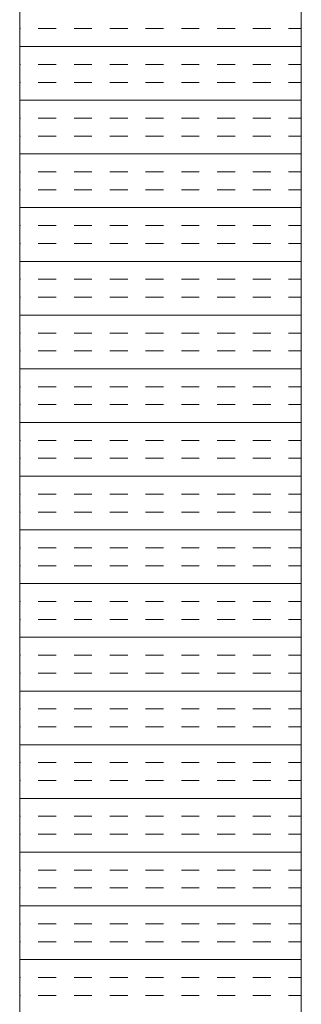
# Model space of a CAD drawing. Extents: x 3940905 to 4145695, y 925352 to 1109797.
# Tile 822 of 1056: x 4040524 to 4040574, y 1100302 to 1100477. Entities that reach past the tile are written whole.
import ezdxf

# ---------------------------------------------------------------- set-up
doc = ezdxf.new("R2010")
doc.units = 0
doc.header["$LTSCALE"] = 750
doc.header["$MEASUREMENT"] = 0
doc.layers.add('CKD Equipments', color=252, linetype='CONTINUOUS', lineweight=0)

msp = doc.modelspace()

# ---------------------------------------------------------------- linework, layer by layer
at = {"layer": 'CKD Equipments'}
for p, q in [((4040524.42, 1100651.64, -7.61), (4040524.42, 1099951.64, -7.61)), ((4040574.42, 1100601.64, -7.61), (4040574.42, 1100001.64, -7.61))]:
    msp.add_line(p, q, dxfattribs=at)
at = {"layer": 'CKD Equipments', "color": 4, "linetype": 'Continuous'}
for p, q in [((4040524.55, 1100475.36, -7.61), (4040524.42, 1100475.36, -7.61)), ((4040530.9, 1100475.36, -7.61), (4040527.72, 1100475.36, -7.61)), ((4040537.25, 1100475.36, -7.61), (4040534.07, 1100475.36, -7.61)), ((4040543.6, 1100475.36, -7.61), (4040540.42, 1100475.36, -7.61)), ((4040549.95, 1100475.36, -7.61), (4040546.77, 1100475.36, -7.61)), ((4040556.3, 1100475.36, -7.61), (4040553.12, 1100475.36, -7.61)), ((4040562.65, 1100475.36, -7.61), (4040559.47, 1100475.36, -7.61)), ((4040569, 1100475.36, -7.61), (4040565.82, 1100475.36, -7.61)), ((4040574.42, 1100475.36, -7.61), (4040572.17, 1100475.36, -7.61)), ((4040574.42, 1100472.18, -7.61), (4040524.42, 1100472.18, -7.61)), ((4040524.55, 1100469.01, -7.61), (4040524.42, 1100469.01, -7.61)), ((4040530.9, 1100469.01, -7.61), (4040527.72, 1100469.01, -7.61)), ((4040537.25, 1100469.01, -7.61), (4040534.07, 1100469.01, -7.61)), ((4040543.6, 1100469.01, -7.61), (4040540.42, 1100469.01, -7.61)), ((4040549.95, 1100469.01, -7.61), (4040546.77, 1100469.01, -7.61)), ((4040556.3, 1100469.01, -7.61), (4040553.12, 1100469.01, -7.61)), ((4040562.65, 1100469.01, -7.61), (4040559.47, 1100469.01, -7.61)), ((4040569, 1100469.01, -7.61), (4040565.82, 1100469.01, -7.61)), ((4040574.42, 1100469.01, -7.61), (4040572.17, 1100469.01, -7.61)), ((4040524.55, 1100465.83, -7.61), (4040524.42, 1100465.83, -7.61)), ((4040530.9, 1100465.83, -7.61), (4040527.72, 1100465.83, -7.61)), ((4040537.25, 1100465.83, -7.61), (4040534.07, 1100465.83, -7.61)), ((4040543.6, 1100465.83, -7.61), (4040540.42, 1100465.83, -7.61)), ((4040549.95, 1100465.83, -7.61), (4040546.77, 1100465.83, -7.61)), ((4040556.3, 1100465.83, -7.61), (4040553.12, 1100465.83, -7.61)), ((4040562.65, 1100465.83, -7.61), (4040559.47, 1100465.83, -7.61)), ((4040569, 1100465.83, -7.61), (4040565.82, 1100465.83, -7.61)), ((4040574.42, 1100465.83, -7.61), (4040572.17, 1100465.83, -7.61)), ((4040574.42, 1100462.66, -7.61), (4040524.42, 1100462.66, -7.61)), ((4040524.55, 1100459.48, -7.61), (4040524.42, 1100459.48, -7.61)), ((4040530.9, 1100459.48, -7.61), (4040527.72, 1100459.48, -7.61)), ((4040537.25, 1100459.48, -7.61), (4040534.07, 1100459.48, -7.61)), ((4040543.6, 1100459.48, -7.61), (4040540.42, 1100459.48, -7.61)), ((4040549.95, 1100459.48, -7.61), (4040546.77, 1100459.48, -7.61)), ((4040556.3, 1100459.48, -7.61), (4040553.12, 1100459.48, -7.61)), ((4040562.65, 1100459.48, -7.61), (4040559.47, 1100459.48, -7.61)), ((4040569, 1100459.48, -7.61), (4040565.82, 1100459.48, -7.61)), ((4040574.42, 1100459.48, -7.61), (4040572.17, 1100459.48, -7.61)), ((4040524.55, 1100456.31, -7.61), (4040524.42, 1100456.31, -7.61)), ((4040530.9, 1100456.31, -7.61), (4040527.72, 1100456.31, -7.61)), ((4040537.25, 1100456.31, -7.61), (4040534.07, 1100456.31, -7.61)), ((4040543.6, 1100456.31, -7.61), (4040540.42, 1100456.31, -7.61)), ((4040549.95, 1100456.31, -7.61), (4040546.77, 1100456.31, -7.61)), ((4040556.3, 1100456.31, -7.61), (4040553.12, 1100456.31, -7.61)), ((4040562.65, 1100456.31, -7.61), (4040559.47, 1100456.31, -7.61)), ((4040569, 1100456.31, -7.61), (4040565.82, 1100456.31, -7.61)), ((4040574.42, 1100456.31, -7.61), (4040572.17, 1100456.31, -7.61)), ((4040574.42, 1100453.13, -7.61), (4040524.42, 1100453.13, -7.61)), ((4040524.55, 1100449.96, -7.61), (4040524.42, 1100449.96, -7.61)), ((4040530.9, 1100449.96, -7.61), (4040527.72, 1100449.96, -7.61)), ((4040537.25, 1100449.96, -7.61), (4040534.07, 1100449.96, -7.61)), ((4040543.6, 1100449.96, -7.61), (4040540.42, 1100449.96, -7.61)), ((4040549.95, 1100449.96, -7.61), (4040546.77, 1100449.96, -7.61)), ((4040556.3, 1100449.96, -7.61), (4040553.12, 1100449.96, -7.61)), ((4040562.65, 1100449.96, -7.61), (4040559.47, 1100449.96, -7.61)), ((4040569, 1100449.96, -7.61), (4040565.82, 1100449.96, -7.61)), ((4040574.42, 1100449.96, -7.61), (4040572.17, 1100449.96, -7.61)), ((4040524.55, 1100446.78, -7.61), (4040524.42, 1100446.78, -7.61)), ((4040530.9, 1100446.78, -7.61), (4040527.72, 1100446.78, -7.61)), ((4040537.25, 1100446.78, -7.61), (4040534.07, 1100446.78, -7.61)), ((4040543.6, 1100446.78, -7.61), (4040540.42, 1100446.78, -7.61)), ((4040549.95, 1100446.78, -7.61), (4040546.77, 1100446.78, -7.61)), ((4040556.3, 1100446.78, -7.61), (4040553.12, 1100446.78, -7.61)), ((4040562.65, 1100446.78, -7.61), (4040559.47, 1100446.78, -7.61)), ((4040569, 1100446.78, -7.61), (4040565.82, 1100446.78, -7.61)), ((4040574.42, 1100446.78, -7.61), (4040572.17, 1100446.78, -7.61)), ((4040574.42, 1100443.61, -7.61), (4040524.42, 1100443.61, -7.61)), ((4040524.55, 1100440.43, -7.61), (4040524.42, 1100440.43, -7.61)), ((4040530.9, 1100440.43, -7.61), (4040527.72, 1100440.43, -7.61)), ((4040537.25, 1100440.43, -7.61), (4040534.07, 1100440.43, -7.61)), ((4040543.6, 1100440.43, -7.61), (4040540.42, 1100440.43, -7.61)), ((4040549.95, 1100440.43, -7.61), (4040546.77, 1100440.43, -7.61)), ((4040556.3, 1100440.43, -7.61), (4040553.12, 1100440.43, -7.61)), ((4040562.65, 1100440.43, -7.61), (4040559.47, 1100440.43, -7.61)), ((4040569, 1100440.43, -7.61), (4040565.82, 1100440.43, -7.61)), ((4040574.42, 1100440.43, -7.61), (4040572.17, 1100440.43, -7.61)), ((4040524.55, 1100437.26, -7.61), (4040524.42, 1100437.26, -7.61)), ((4040530.9, 1100437.26, -7.61), (4040527.72, 1100437.26, -7.61)), ((4040537.25, 1100437.26, -7.61), (4040534.07, 1100437.26, -7.61)), ((4040543.6, 1100437.26, -7.61), (4040540.42, 1100437.26, -7.61)), ((4040549.95, 1100437.26, -7.61), (4040546.77, 1100437.26, -7.61)), ((4040556.3, 1100437.26, -7.61), (4040553.12, 1100437.26, -7.61)), ((4040562.65, 1100437.26, -7.61), (4040559.47, 1100437.26, -7.61)), ((4040569, 1100437.26, -7.61), (4040565.82, 1100437.26, -7.61)), ((4040574.42, 1100437.26, -7.61), (4040572.17, 1100437.26, -7.61)), ((4040574.42, 1100434.08, -7.61), (4040524.42, 1100434.08, -7.61)), ((4040524.55, 1100430.91, -7.61), (4040524.42, 1100430.91, -7.61)), ((4040530.9, 1100430.91, -7.61), (4040527.72, 1100430.91, -7.61)), ((4040537.25, 1100430.91, -7.61), (4040534.07, 1100430.91, -7.61)), ((4040543.6, 1100430.91, -7.61), (4040540.42, 1100430.91, -7.61)), ((4040549.95, 1100430.91, -7.61), (4040546.77, 1100430.91, -7.61)), ((4040556.3, 1100430.91, -7.61), (4040553.12, 1100430.91, -7.61)), ((4040562.65, 1100430.91, -7.61), (4040559.47, 1100430.91, -7.61)), ((4040569, 1100430.91, -7.61), (4040565.82, 1100430.91, -7.61)), ((4040574.42, 1100430.91, -7.61), (4040572.17, 1100430.91, -7.61)), ((4040524.55, 1100427.73, -7.61), (4040524.42, 1100427.73, -7.61)), ((4040530.9, 1100427.73, -7.61), (4040527.72, 1100427.73, -7.61)), ((4040537.25, 1100427.73, -7.61), (4040534.07, 1100427.73, -7.61)), ((4040543.6, 1100427.73, -7.61), (4040540.42, 1100427.73, -7.61)), ((4040549.95, 1100427.73, -7.61), (4040546.77, 1100427.73, -7.61)), ((4040556.3, 1100427.73, -7.61), (4040553.12, 1100427.73, -7.61)), ((4040562.65, 1100427.73, -7.61), (4040559.47, 1100427.73, -7.61)), ((4040569, 1100427.73, -7.61), (4040565.82, 1100427.73, -7.61)), ((4040574.42, 1100427.73, -7.61), (4040572.17, 1100427.73, -7.61)), ((4040574.42, 1100424.56, -7.61), (4040524.42, 1100424.56, -7.61)), ((4040524.55, 1100421.38, -7.61), (4040524.42, 1100421.38, -7.61)), ((4040530.9, 1100421.38, -7.61), (4040527.72, 1100421.38, -7.61)), ((4040537.25, 1100421.38, -7.61), (4040534.07, 1100421.38, -7.61)), ((4040543.6, 1100421.38, -7.61), (4040540.42, 1100421.38, -7.61)), ((4040549.95, 1100421.38, -7.61), (4040546.77, 1100421.38, -7.61)), ((4040556.3, 1100421.38, -7.61), (4040553.12, 1100421.38, -7.61)), ((4040562.65, 1100421.38, -7.61), (4040559.47, 1100421.38, -7.61)), ((4040569, 1100421.38, -7.61), (4040565.82, 1100421.38, -7.61)), ((4040574.42, 1100421.38, -7.61), (4040572.17, 1100421.38, -7.61)), ((4040524.55, 1100418.21, -7.61), (4040524.42, 1100418.21, -7.61)), ((4040530.9, 1100418.21, -7.61), (4040527.72, 1100418.21, -7.61)), ((4040537.25, 1100418.21, -7.61), (4040534.07, 1100418.21, -7.61)), ((4040543.6, 1100418.21, -7.61), (4040540.42, 1100418.21, -7.61)), ((4040549.95, 1100418.21, -7.61), (4040546.77, 1100418.21, -7.61)), ((4040556.3, 1100418.21, -7.61), (4040553.12, 1100418.21, -7.61)), ((4040562.65, 1100418.21, -7.61), (4040559.47, 1100418.21, -7.61)), ((4040569, 1100418.21, -7.61), (4040565.82, 1100418.21, -7.61)), ((4040574.42, 1100418.21, -7.61), (4040572.17, 1100418.21, -7.61)), ((4040574.42, 1100415.03, -7.61), (4040524.42, 1100415.03, -7.61)), ((4040524.55, 1100411.86, -7.61), (4040524.42, 1100411.86, -7.61)), ((4040530.9, 1100411.86, -7.61), (4040527.72, 1100411.86, -7.61)), ((4040537.25, 1100411.86, -7.61), (4040534.07, 1100411.86, -7.61)), ((4040543.6, 1100411.86, -7.61), (4040540.42, 1100411.86, -7.61)), ((4040549.95, 1100411.86, -7.61), (4040546.77, 1100411.86, -7.61)), ((4040556.3, 1100411.86, -7.61), (4040553.12, 1100411.86, -7.61)), ((4040562.65, 1100411.86, -7.61), (4040559.47, 1100411.86, -7.61)), ((4040569, 1100411.86, -7.61), (4040565.82, 1100411.86, -7.61)), ((4040574.42, 1100411.86, -7.61), (4040572.17, 1100411.86, -7.61)), ((4040524.55, 1100408.68, -7.61), (4040524.42, 1100408.68, -7.61)), ((4040530.9, 1100408.68, -7.61), (4040527.72, 1100408.68, -7.61)), ((4040537.25, 1100408.68, -7.61), (4040534.07, 1100408.68, -7.61)), ((4040543.6, 1100408.68, -7.61), (4040540.42, 1100408.68, -7.61)), ((4040549.95, 1100408.68, -7.61), (4040546.77, 1100408.68, -7.61)), ((4040556.3, 1100408.68, -7.61), (4040553.12, 1100408.68, -7.61)), ((4040562.65, 1100408.68, -7.61), (4040559.47, 1100408.68, -7.61)), ((4040569, 1100408.68, -7.61), (4040565.82, 1100408.68, -7.61)), ((4040574.42, 1100408.68, -7.61), (4040572.17, 1100408.68, -7.61)), ((4040574.42, 1100405.51, -7.61), (4040524.42, 1100405.51, -7.61)), ((4040524.55, 1100402.33, -7.61), (4040524.42, 1100402.33, -7.61)), ((4040530.9, 1100402.33, -7.61), (4040527.72, 1100402.33, -7.61)), ((4040537.25, 1100402.33, -7.61), (4040534.07, 1100402.33, -7.61)), ((4040543.6, 1100402.33, -7.61), (4040540.42, 1100402.33, -7.61)), ((4040549.95, 1100402.33, -7.61), (4040546.77, 1100402.33, -7.61)), ((4040556.3, 1100402.33, -7.61), (4040553.12, 1100402.33, -7.61)), ((4040562.65, 1100402.33, -7.61), (4040559.47, 1100402.33, -7.61)), ((4040569, 1100402.33, -7.61), (4040565.82, 1100402.33, -7.61)), ((4040574.42, 1100402.33, -7.61), (4040572.17, 1100402.33, -7.61)), ((4040524.55, 1100399.16, -7.61), (4040524.42, 1100399.16, -7.61)), ((4040530.9, 1100399.16, -7.61), (4040527.72, 1100399.16, -7.61)), ((4040537.25, 1100399.16, -7.61), (4040534.07, 1100399.16, -7.61)), ((4040543.6, 1100399.16, -7.61), (4040540.42, 1100399.16, -7.61)), ((4040549.95, 1100399.16, -7.61), (4040546.77, 1100399.16, -7.61)), ((4040556.3, 1100399.16, -7.61), (4040553.12, 1100399.16, -7.61)), ((4040562.65, 1100399.16, -7.61), (4040559.47, 1100399.16, -7.61)), ((4040569, 1100399.16, -7.61), (4040565.82, 1100399.16, -7.61)), ((4040574.42, 1100399.16, -7.61), (4040572.17, 1100399.16, -7.61)), ((4040574.42, 1100395.98, -7.61), (4040524.42, 1100395.98, -7.61)), ((4040524.55, 1100392.81, -7.61), (4040524.42, 1100392.81, -7.61)), ((4040530.9, 1100392.81, -7.61), (4040527.72, 1100392.81, -7.61)), ((4040537.25, 1100392.81, -7.61), (4040534.07, 1100392.81, -7.61)), ((4040543.6, 1100392.81, -7.61), (4040540.42, 1100392.81, -7.61)), ((4040549.95, 1100392.81, -7.61), (4040546.77, 1100392.81, -7.61)), ((4040556.3, 1100392.81, -7.61), (4040553.12, 1100392.81, -7.61)), ((4040562.65, 1100392.81, -7.61), (4040559.47, 1100392.81, -7.61)), ((4040569, 1100392.81, -7.61), (4040565.82, 1100392.81, -7.61)), ((4040574.42, 1100392.81, -7.61), (4040572.17, 1100392.81, -7.61)), ((4040524.55, 1100389.63, -7.61), (4040524.42, 1100389.63, -7.61)), ((4040530.9, 1100389.63, -7.61), (4040527.72, 1100389.63, -7.61)), ((4040537.25, 1100389.63, -7.61), (4040534.07, 1100389.63, -7.61)), ((4040543.6, 1100389.63, -7.61), (4040540.42, 1100389.63, -7.61)), ((4040549.95, 1100389.63, -7.61), (4040546.77, 1100389.63, -7.61)), ((4040556.3, 1100389.63, -7.61), (4040553.12, 1100389.63, -7.61)), ((4040562.65, 1100389.63, -7.61), (4040559.47, 1100389.63, -7.61)), ((4040569, 1100389.63, -7.61), (4040565.82, 1100389.63, -7.61)), ((4040574.42, 1100389.63, -7.61), (4040572.17, 1100389.63, -7.61)), ((4040574.42, 1100386.46, -7.61), (4040524.42, 1100386.46, -7.61)), ((4040524.55, 1100383.28, -7.61), (4040524.42, 1100383.28, -7.61)), ((4040530.9, 1100383.28, -7.61), (4040527.72, 1100383.28, -7.61)), ((4040537.25, 1100383.28, -7.61), (4040534.07, 1100383.28, -7.61)), ((4040543.6, 1100383.28, -7.61), (4040540.42, 1100383.28, -7.61)), ((4040549.95, 1100383.28, -7.61), (4040546.77, 1100383.28, -7.61)), ((4040556.3, 1100383.28, -7.61), (4040553.12, 1100383.28, -7.61)), ((4040562.65, 1100383.28, -7.61), (4040559.47, 1100383.28, -7.61)), ((4040569, 1100383.28, -7.61), (4040565.82, 1100383.28, -7.61)), ((4040574.42, 1100383.28, -7.61), (4040572.17, 1100383.28, -7.61)), ((4040524.55, 1100380.11, -7.61), (4040524.42, 1100380.11, -7.61)), ((4040530.9, 1100380.11, -7.61), (4040527.72, 1100380.11, -7.61)), ((4040537.25, 1100380.11, -7.61), (4040534.07, 1100380.11, -7.61)), ((4040543.6, 1100380.11, -7.61), (4040540.42, 1100380.11, -7.61)), ((4040549.95, 1100380.11, -7.61), (4040546.77, 1100380.11, -7.61)), ((4040556.3, 1100380.11, -7.61), (4040553.12, 1100380.11, -7.61)), ((4040562.65, 1100380.11, -7.61), (4040559.47, 1100380.11, -7.61)), ((4040569, 1100380.11, -7.61), (4040565.82, 1100380.11, -7.61)), ((4040574.42, 1100380.11, -7.61), (4040572.17, 1100380.11, -7.61)), ((4040574.42, 1100376.93, -7.61), (4040524.42, 1100376.93, -7.61)), ((4040524.55, 1100373.76, -7.61), (4040524.42, 1100373.76, -7.61)), ((4040530.9, 1100373.76, -7.61), (4040527.72, 1100373.76, -7.61)), ((4040537.25, 1100373.76, -7.61), (4040534.07, 1100373.76, -7.61)), ((4040543.6, 1100373.76, -7.61), (4040540.42, 1100373.76, -7.61)), ((4040549.95, 1100373.76, -7.61), (4040546.77, 1100373.76, -7.61)), ((4040556.3, 1100373.76, -7.61), (4040553.12, 1100373.76, -7.61)), ((4040562.65, 1100373.76, -7.61), (4040559.47, 1100373.76, -7.61)), ((4040569, 1100373.76, -7.61), (4040565.82, 1100373.76, -7.61)), ((4040574.42, 1100373.76, -7.61), (4040572.17, 1100373.76, -7.61)), ((4040524.55, 1100370.58, -7.61), (4040524.42, 1100370.58, -7.61)), ((4040530.9, 1100370.58, -7.61), (4040527.72, 1100370.58, -7.61)), ((4040537.25, 1100370.58, -7.61), (4040534.07, 1100370.58, -7.61)), ((4040543.6, 1100370.58, -7.61), (4040540.42, 1100370.58, -7.61)), ((4040549.95, 1100370.58, -7.61), (4040546.77, 1100370.58, -7.61)), ((4040556.3, 1100370.58, -7.61), (4040553.12, 1100370.58, -7.61)), ((4040562.65, 1100370.58, -7.61), (4040559.47, 1100370.58, -7.61)), ((4040569, 1100370.58, -7.61), (4040565.82, 1100370.58, -7.61)), ((4040574.42, 1100370.58, -7.61), (4040572.17, 1100370.58, -7.61)), ((4040574.42, 1100367.41, -7.61), (4040524.42, 1100367.41, -7.61)), ((4040524.55, 1100364.23, -7.61), (4040524.42, 1100364.23, -7.61)), ((4040530.9, 1100364.23, -7.61), (4040527.72, 1100364.23, -7.61)), ((4040537.25, 1100364.23, -7.61), (4040534.07, 1100364.23, -7.61)), ((4040543.6, 1100364.23, -7.61), (4040540.42, 1100364.23, -7.61)), ((4040549.95, 1100364.23, -7.61), (4040546.77, 1100364.23, -7.61)), ((4040556.3, 1100364.23, -7.61), (4040553.12, 1100364.23, -7.61)), ((4040562.65, 1100364.23, -7.61), (4040559.47, 1100364.23, -7.61)), ((4040569, 1100364.23, -7.61), (4040565.82, 1100364.23, -7.61)), ((4040574.42, 1100364.23, -7.61), (4040572.17, 1100364.23, -7.61)), ((4040524.55, 1100361.06, -7.61), (4040524.42, 1100361.06, -7.61)), ((4040530.9, 1100361.06, -7.61), (4040527.72, 1100361.06, -7.61)), ((4040537.25, 1100361.06, -7.61), (4040534.07, 1100361.06, -7.61)), ((4040543.6, 1100361.06, -7.61), (4040540.42, 1100361.06, -7.61)), ((4040549.95, 1100361.06, -7.61), (4040546.77, 1100361.06, -7.61)), ((4040556.3, 1100361.06, -7.61), (4040553.12, 1100361.06, -7.61)), ((4040562.65, 1100361.06, -7.61), (4040559.47, 1100361.06, -7.61)), ((4040569, 1100361.06, -7.61), (4040565.82, 1100361.06, -7.61)), ((4040574.42, 1100361.06, -7.61), (4040572.17, 1100361.06, -7.61)), ((4040574.42, 1100357.88, -7.61), (4040524.42, 1100357.88, -7.61)), ((4040524.55, 1100354.71, -7.61), (4040524.42, 1100354.71, -7.61)), ((4040530.9, 1100354.71, -7.61), (4040527.72, 1100354.71, -7.61)), ((4040537.25, 1100354.71, -7.61), (4040534.07, 1100354.71, -7.61)), ((4040543.6, 1100354.71, -7.61), (4040540.42, 1100354.71, -7.61)), ((4040549.95, 1100354.71, -7.61), (4040546.77, 1100354.71, -7.61)), ((4040556.3, 1100354.71, -7.61), (4040553.12, 1100354.71, -7.61)), ((4040562.65, 1100354.71, -7.61), (4040559.47, 1100354.71, -7.61)), ((4040569, 1100354.71, -7.61), (4040565.82, 1100354.71, -7.61)), ((4040574.42, 1100354.71, -7.61), (4040572.17, 1100354.71, -7.61)), ((4040524.55, 1100351.53, -7.61), (4040524.42, 1100351.53, -7.61)), ((4040530.9, 1100351.53, -7.61), (4040527.72, 1100351.53, -7.61)), ((4040537.25, 1100351.53, -7.61), (4040534.07, 1100351.53, -7.61)), ((4040543.6, 1100351.53, -7.61), (4040540.42, 1100351.53, -7.61)), ((4040549.95, 1100351.53, -7.61), (4040546.77, 1100351.53, -7.61)), ((4040556.3, 1100351.53, -7.61), (4040553.12, 1100351.53, -7.61)), ((4040562.65, 1100351.53, -7.61), (4040559.47, 1100351.53, -7.61)), ((4040569, 1100351.53, -7.61), (4040565.82, 1100351.53, -7.61)), ((4040574.42, 1100351.53, -7.61), (4040572.17, 1100351.53, -7.61)), ((4040574.42, 1100348.36, -7.61), (4040524.42, 1100348.36, -7.61)), ((4040524.55, 1100345.18, -7.61), (4040524.42, 1100345.18, -7.61)), ((4040530.9, 1100345.18, -7.61), (4040527.72, 1100345.18, -7.61)), ((4040537.25, 1100345.18, -7.61), (4040534.07, 1100345.18, -7.61)), ((4040543.6, 1100345.18, -7.61), (4040540.42, 1100345.18, -7.61)), ((4040549.95, 1100345.18, -7.61), (4040546.77, 1100345.18, -7.61)), ((4040556.3, 1100345.18, -7.61), (4040553.12, 1100345.18, -7.61)), ((4040562.65, 1100345.18, -7.61), (4040559.47, 1100345.18, -7.61)), ((4040569, 1100345.18, -7.61), (4040565.82, 1100345.18, -7.61)), ((4040574.42, 1100345.18, -7.61), (4040572.17, 1100345.18, -7.61)), ((4040524.55, 1100342.01, -7.61), (4040524.42, 1100342.01, -7.61)), ((4040530.9, 1100342.01, -7.61), (4040527.72, 1100342.01, -7.61)), ((4040537.25, 1100342.01, -7.61), (4040534.07, 1100342.01, -7.61)), ((4040543.6, 1100342.01, -7.61), (4040540.42, 1100342.01, -7.61)), ((4040549.95, 1100342.01, -7.61), (4040546.77, 1100342.01, -7.61)), ((4040556.3, 1100342.01, -7.61), (4040553.12, 1100342.01, -7.61)), ((4040562.65, 1100342.01, -7.61), (4040559.47, 1100342.01, -7.61)), ((4040569, 1100342.01, -7.61), (4040565.82, 1100342.01, -7.61)), ((4040574.42, 1100342.01, -7.61), (4040572.17, 1100342.01, -7.61)), ((4040574.42, 1100338.83, -7.61), (4040524.42, 1100338.83, -7.61)), ((4040524.55, 1100335.66, -7.61), (4040524.42, 1100335.66, -7.61)), ((4040530.9, 1100335.66, -7.61), (4040527.72, 1100335.66, -7.61)), ((4040537.25, 1100335.66, -7.61), (4040534.07, 1100335.66, -7.61)), ((4040543.6, 1100335.66, -7.61), (4040540.42, 1100335.66, -7.61)), ((4040549.95, 1100335.66, -7.61), (4040546.77, 1100335.66, -7.61)), ((4040556.3, 1100335.66, -7.61), (4040553.12, 1100335.66, -7.61)), ((4040562.65, 1100335.66, -7.61), (4040559.47, 1100335.66, -7.61)), ((4040569, 1100335.66, -7.61), (4040565.82, 1100335.66, -7.61)), ((4040574.42, 1100335.66, -7.61), (4040572.17, 1100335.66, -7.61)), ((4040524.55, 1100332.48, -7.61), (4040524.42, 1100332.48, -7.61)), ((4040530.9, 1100332.48, -7.61), (4040527.72, 1100332.48, -7.61)), ((4040537.25, 1100332.48, -7.61), (4040534.07, 1100332.48, -7.61)), ((4040543.6, 1100332.48, -7.61), (4040540.42, 1100332.48, -7.61)), ((4040549.95, 1100332.48, -7.61), (4040546.77, 1100332.48, -7.61)), ((4040556.3, 1100332.48, -7.61), (4040553.12, 1100332.48, -7.61)), ((4040562.65, 1100332.48, -7.61), (4040559.47, 1100332.48, -7.61)), ((4040569, 1100332.48, -7.61), (4040565.82, 1100332.48, -7.61)), ((4040574.42, 1100332.48, -7.61), (4040572.17, 1100332.48, -7.61)), ((4040574.42, 1100329.31, -7.61), (4040524.42, 1100329.31, -7.61)), ((4040524.55, 1100326.13, -7.61), (4040524.42, 1100326.13, -7.61)), ((4040530.9, 1100326.13, -7.61), (4040527.72, 1100326.13, -7.61)), ((4040537.25, 1100326.13, -7.61), (4040534.07, 1100326.13, -7.61)), ((4040543.6, 1100326.13, -7.61), (4040540.42, 1100326.13, -7.61)), ((4040549.95, 1100326.13, -7.61), (4040546.77, 1100326.13, -7.61)), ((4040556.3, 1100326.13, -7.61), (4040553.12, 1100326.13, -7.61)), ((4040562.65, 1100326.13, -7.61), (4040559.47, 1100326.13, -7.61)), ((4040569, 1100326.13, -7.61), (4040565.82, 1100326.13, -7.61)), ((4040574.42, 1100326.13, -7.61), (4040572.17, 1100326.13, -7.61)), ((4040524.55, 1100322.96, -7.61), (4040524.42, 1100322.96, -7.61)), ((4040530.9, 1100322.96, -7.61), (4040527.72, 1100322.96, -7.61)), ((4040537.25, 1100322.96, -7.61), (4040534.07, 1100322.96, -7.61)), ((4040543.6, 1100322.96, -7.61), (4040540.42, 1100322.96, -7.61)), ((4040549.95, 1100322.96, -7.61), (4040546.77, 1100322.96, -7.61)), ((4040556.3, 1100322.96, -7.61), (4040553.12, 1100322.96, -7.61)), ((4040562.65, 1100322.96, -7.61), (4040559.47, 1100322.96, -7.61)), ((4040569, 1100322.96, -7.61), (4040565.82, 1100322.96, -7.61)), ((4040574.42, 1100322.96, -7.61), (4040572.17, 1100322.96, -7.61)), ((4040574.42, 1100319.78, -7.61), (4040524.42, 1100319.78, -7.61)), ((4040524.55, 1100316.61, -7.61), (4040524.42, 1100316.61, -7.61)), ((4040530.9, 1100316.61, -7.61), (4040527.72, 1100316.61, -7.61)), ((4040537.25, 1100316.61, -7.61), (4040534.07, 1100316.61, -7.61)), ((4040543.6, 1100316.61, -7.61), (4040540.42, 1100316.61, -7.61)), ((4040549.95, 1100316.61, -7.61), (4040546.77, 1100316.61, -7.61)), ((4040556.3, 1100316.61, -7.61), (4040553.12, 1100316.61, -7.61)), ((4040562.65, 1100316.61, -7.61), (4040559.47, 1100316.61, -7.61)), ((4040569, 1100316.61, -7.61), (4040565.82, 1100316.61, -7.61)), ((4040574.42, 1100316.61, -7.61), (4040572.17, 1100316.61, -7.61)), ((4040524.55, 1100313.43, -7.61), (4040524.42, 1100313.43, -7.61)), ((4040530.9, 1100313.43, -7.61), (4040527.72, 1100313.43, -7.61)), ((4040537.25, 1100313.43, -7.61), (4040534.07, 1100313.43, -7.61)), ((4040543.6, 1100313.43, -7.61), (4040540.42, 1100313.43, -7.61)), ((4040549.95, 1100313.43, -7.61), (4040546.77, 1100313.43, -7.61)), ((4040556.3, 1100313.43, -7.61), (4040553.12, 1100313.43, -7.61)), ((4040562.65, 1100313.43, -7.61), (4040559.47, 1100313.43, -7.61)), ((4040569, 1100313.43, -7.61), (4040565.82, 1100313.43, -7.61)), ((4040574.42, 1100313.43, -7.61), (4040572.17, 1100313.43, -7.61)), ((4040574.42, 1100310.26, -7.61), (4040524.42, 1100310.26, -7.61)), ((4040524.55, 1100307.08, -7.61), (4040524.42, 1100307.08, -7.61)), ((4040530.9, 1100307.08, -7.61), (4040527.72, 1100307.08, -7.61)), ((4040537.25, 1100307.08, -7.61), (4040534.07, 1100307.08, -7.61)), ((4040543.6, 1100307.08, -7.61), (4040540.42, 1100307.08, -7.61)), ((4040549.95, 1100307.08, -7.61), (4040546.77, 1100307.08, -7.61)), ((4040556.3, 1100307.08, -7.61), (4040553.12, 1100307.08, -7.61)), ((4040562.65, 1100307.08, -7.61), (4040559.47, 1100307.08, -7.61)), ((4040569, 1100307.08, -7.61), (4040565.82, 1100307.08, -7.61)), ((4040574.42, 1100307.08, -7.61), (4040572.17, 1100307.08, -7.61)), ((4040524.55, 1100303.91, -7.61), (4040524.42, 1100303.91, -7.61)), ((4040530.9, 1100303.91, -7.61), (4040527.72, 1100303.91, -7.61)), ((4040537.25, 1100303.91, -7.61), (4040534.07, 1100303.91, -7.61)), ((4040543.6, 1100303.91, -7.61), (4040540.42, 1100303.91, -7.61)), ((4040549.95, 1100303.91, -7.61), (4040546.77, 1100303.91, -7.61)), ((4040556.3, 1100303.91, -7.61), (4040553.12, 1100303.91, -7.61)), ((4040562.65, 1100303.91, -7.61), (4040559.47, 1100303.91, -7.61)), ((4040569, 1100303.91, -7.61), (4040565.82, 1100303.91, -7.61)), ((4040574.42, 1100303.91, -7.61), (4040572.17, 1100303.91, -7.61))]:
    msp.add_line(p, q, dxfattribs=at)

doc.saveas('drawing.dxf')
